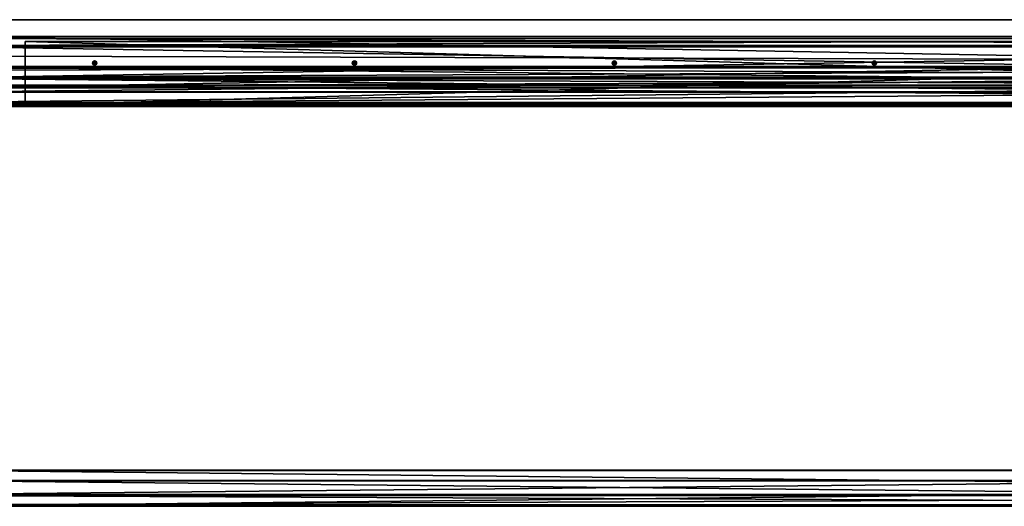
# Model space of a CAD drawing. Header units: millimetres. Extents: x -333 to 67333, y -930 to 39730.
# Tile 372 of 656: x 28127 to 30400, y -923 to 200. Entities that reach past the tile are written whole.
import ezdxf

# ---------------------------------------------------------------- set-up
doc = ezdxf.new("R2010")
doc.units = ezdxf.units.MM
for name, color, linetype in [('5', 7, 'Continuous'), ('9', 7, 'Continuous'), ('95', 7, 'Continuous'), ('99', 7, 'Continuous')]:
    doc.layers.add(name, color=color, linetype=linetype)

msp = doc.modelspace()

# ---------------------------------------------------------------- meshes
at = {"layer": '5', "color": 131}
mesh = msp.add_polyface(dxfattribs=at)
corners = [(33405, 140.4, 3237.3), (33405, 42.5, 3216.5), (27995, 42.5, 3216.5), (27995, 140.3, 3237.3), (33405, 161.1, 3139.5), (27995, 161.1, 3139.5), (33405, 63.3, 3118.7), (27995, 63.3, 3118.7), (27995, 137.3, 3232.5), (27995, 156.4, 3142.5), (27995, 66.4, 3123.4), (27995, 47.3, 3213.4), (33405, 137.3, 3232.5), (33405, 156.4, 3142.5), (33405, 47.3, 3213.4), (33405, 66.4, 3123.4)]
mesh.append_faces([[corners[k] for k in face] for face in [(0, 2, 3, 3), (4, 3, 5, 5), (6, 5, 7, 7), (12, 9, 8, 8), (14, 8, 11, 11), (15, 11, 10, 10), (13, 10, 9, 9), (1, 7, 2, 2)]], dxfattribs={"vtx0": -1, "color": 131})
mesh.append_faces([[corners[k] for k in face] for face in [(10, 5, 9, 9), (2, 11, 3, 3), (12, 4, 13, 13), (1, 14, 6, 6)]], dxfattribs={"vtx0": -1, "vtx1": -1, "color": 131})
mesh.append_faces([[corners[k] for k in face] for face in [(7, 10, 11, 11), (10, 7, 5, 5), (9, 5, 3, 3), (11, 2, 7, 7), (3, 11, 8, 8), (3, 8, 9, 9), (0, 12, 14, 14), (12, 0, 4, 4), (13, 4, 6, 6), (14, 1, 0, 0), (6, 14, 15, 15), (6, 15, 13, 13)]], dxfattribs={"vtx0": -1, "vtx2": -1, "vtx3": -1, "color": 131})
mesh.append_faces([[corners[k] for k in face] for face in [(0, 1, 2, 2), (4, 0, 3, 3), (6, 4, 5, 5), (12, 13, 9, 9), (14, 12, 8, 8), (15, 14, 11, 11), (13, 15, 10, 10), (1, 6, 7, 7)]], dxfattribs={"vtx2": -1, "vtx3": -1, "color": 131})
at = {"layer": '9', "color": 243}
mesh = msp.add_polyface(dxfattribs=at)
corners = [(27902.5, 67.4, 3451.8), (27902.5, 92.4, 3334.4), (33497.5, 92.4, 3334.4), (33497.5, 67.4, 3451.8), (27902.5, 33.7, 3321.9), (33497.5, 33.7, 3321.9), (27902.5, 33, 3324.8), (33497.5, 33, 3324.8), (27902.5, 88.8, 3336.7), (33497.5, 88.8, 3336.7), (27902.5, 65.1, 3448.2), (33497.5, 65.1, 3448.2), (27902.5, 9.3, 3436.4), (33497.5, 9.3, 3436.4), (27902.5, 8.7, 3439.3), (33497.5, 8.7, 3439.3)]
mesh.append_faces([[corners[k] for k in face] for face in [(0, 2, 3, 3), (1, 5, 2, 2), (4, 7, 5, 5), (6, 9, 7, 7), (8, 11, 9, 9), (10, 13, 11, 11), (12, 15, 13, 13), (14, 3, 15, 15), (12, 0, 14, 14), (1, 6, 4, 4), (15, 11, 13, 13), (7, 2, 5, 5)]], dxfattribs={"vtx0": -1, "color": 243})
mesh.append_faces([[corners[k] for k in face] for face in [(0, 8, 1, 1), (8, 0, 10, 10), (10, 0, 12, 12), (6, 1, 8, 8), (3, 11, 15, 15), (11, 2, 9, 9), (9, 2, 7, 7)]], dxfattribs={"vtx0": -1, "vtx1": -1, "color": 243})
mesh.append_faces([[corners[k] for k in face] for face in [(11, 3, 2, 2)]], dxfattribs={"vtx0": -1, "vtx2": -1, "vtx3": -1, "color": 243})
mesh.append_faces([[corners[k] for k in face] for face in [(0, 1, 2, 2), (1, 4, 5, 5), (4, 6, 7, 7), (6, 8, 9, 9), (8, 10, 11, 11), (10, 12, 13, 13), (12, 14, 15, 15), (14, 0, 3, 3)]], dxfattribs={"vtx2": -1, "vtx3": -1, "color": 243})
mesh = msp.add_polyface(dxfattribs=at)
corners = [(33497.5, -922.7, 3241.3), (33497.5, -897.7, 3123.9), (27902.5, -897.7, 3123.9), (27902.5, -922.7, 3241.3), (33497.5, -839, 3136.4), (27902.5, -839, 3136.4), (33497.5, -839.7, 3139.3), (27902.5, -839.7, 3139.3), (33497.5, -895.4, 3127.5), (27902.5, -895.4, 3127.5), (33497.5, -919.1, 3239), (27902.5, -919.1, 3239), (33497.5, -863.4, 3250.9), (27902.5, -863.4, 3250.9), (33497.5, -864, 3253.8), (27902.5, -864, 3253.8)]
mesh.append_faces([[corners[k] for k in face] for face in [(0, 2, 3, 3), (1, 5, 2, 2), (4, 7, 5, 5), (6, 9, 7, 7), (8, 11, 9, 9), (10, 13, 11, 11), (12, 15, 13, 13), (14, 3, 15, 15), (4, 8, 6, 6), (10, 14, 12, 12), (7, 2, 5, 5), (3, 13, 15, 15)]], dxfattribs={"vtx0": -1, "color": 243})
mesh.append_faces([[corners[k] for k in face] for face in [(1, 8, 4, 4), (8, 0, 10, 10), (14, 10, 0, 0), (2, 11, 3, 3), (11, 2, 9, 9), (9, 2, 7, 7), (13, 3, 11, 11)]], dxfattribs={"vtx0": -1, "vtx1": -1, "color": 243})
mesh.append_faces([[corners[k] for k in face] for face in [(8, 1, 0, 0)]], dxfattribs={"vtx0": -1, "vtx2": -1, "vtx3": -1, "color": 243})
mesh.append_faces([[corners[k] for k in face] for face in [(0, 1, 2, 2), (1, 4, 5, 5), (4, 6, 7, 7), (6, 8, 9, 9), (8, 10, 11, 11), (10, 12, 13, 13), (12, 14, 15, 15), (14, 0, 3, 3)]], dxfattribs={"vtx2": -1, "vtx3": -1, "color": 243})
at = {"layer": '95', "color": 133}
mesh = msp.add_polyface(dxfattribs=at)
corners = [(28140, 0, 2950), (28140, 0, 3000), (33260, 0, 3000), (33260, 0, 2950), (28140, 3, 3000), (33260, 3, 3000), (28140, 3, 2953), (33260, 3, 2953), (28140, 150, 2953), (33260, 150, 2953), (28140, 150, 2950), (33260, 150, 2950)]
mesh.append_faces([[corners[k] for k in face] for face in [(0, 2, 3, 3), (1, 5, 2, 2), (4, 7, 5, 5), (6, 9, 7, 7), (8, 11, 9, 9), (10, 3, 11, 11), (0, 4, 1, 1), (8, 0, 10, 10), (7, 2, 5, 5)]], dxfattribs={"vtx0": -1, "color": 133})
mesh.append_faces([[corners[k] for k in face] for face in [(4, 0, 6, 6), (6, 0, 8, 8), (3, 7, 11, 11)]], dxfattribs={"vtx0": -1, "vtx1": -1, "color": 133})
mesh.append_faces([[corners[k] for k in face] for face in [(7, 3, 2, 2)]], dxfattribs={"vtx0": -1, "vtx2": -1, "vtx3": -1, "color": 133})
mesh.append_faces([[corners[k] for k in face] for face in [(9, 11, 7, 7)]], dxfattribs={"vtx1": -1, "color": 133})
mesh.append_faces([[corners[k] for k in face] for face in [(0, 1, 2, 2), (1, 4, 5, 5), (4, 6, 7, 7), (6, 8, 9, 9), (8, 10, 11, 11), (10, 0, 3, 3)]], dxfattribs={"vtx2": -1, "vtx3": -1, "color": 133})
at = {"layer": '95', "color": 20}
mesh = msp.add_polyface(dxfattribs=at)
corners = [(28302.5, 104.3, 2953), (28300, 105, 2953), (28300, 105, 2950), (28297.5, 104.3, 2953), (28297.5, 104.3, 2950), (28295.7, 102.5, 2953), (28295.7, 102.5, 2950), (28295, 100, 2953), (28295, 100, 2950), (28295.7, 97.5, 2953), (28295.7, 97.5, 2950), (28297.5, 95.7, 2953), (28297.5, 95.7, 2950), (28300, 95, 2953), (28300, 95, 2950), (28302.5, 95.7, 2950), (28304.3, 102.5, 2953), (28305, 100, 2953), (28304.3, 97.5, 2953), (28305, 100, 2950), (28304.3, 102.5, 2950), (28302.5, 104.3, 2950), (28302.5, 104.3, 2950), (28297.5, 104.3, 2950), (28297.5, 104.3, 2885), (28295, 100, 2950), (28295, 100, 2885), (28297.5, 95.7, 2950), (28297.5, 95.7, 2885), (28302.5, 95.7, 2885), (28305, 100, 2950), (28302.5, 104.3, 2885), (28302.5, 104.3, 3018), (28297.5, 104.3, 3018), (28297.5, 104.3, 2953), (28295, 100, 3018), (28295, 100, 2953), (28297.5, 95.7, 3018), (28297.5, 95.7, 2953), (28302.5, 95.7, 2953), (28305, 100, 3018), (28302.5, 104.3, 2953)]
mesh.append_faces([[corners[k] for k in face] for face in [(1, 4, 2, 2), (3, 6, 4, 4), (5, 8, 6, 6), (7, 10, 8, 8), (9, 12, 10, 10), (11, 14, 12, 12), (13, 15, 14, 14), (1, 5, 3, 3), (15, 12, 14, 14), (6, 2, 4, 4), (23, 26, 24, 24), (25, 28, 26, 26), (27, 29, 28, 28), (22, 25, 23, 23), (26, 31, 24, 24), (33, 36, 34, 34), (35, 38, 36, 36), (37, 39, 38, 38), (32, 35, 33, 33), (36, 41, 34, 34)]], dxfattribs={"vtx0": -1, "color": 20})
mesh.append_faces([[corners[k] for k in face] for face in [(5, 16, 7, 7), (7, 17, 9, 9), (9, 18, 11, 11), (11, 18, 13, 13), (12, 19, 10, 10), (10, 20, 8, 8), (8, 21, 6, 6), (25, 30, 27, 27), (28, 31, 26, 26), (35, 40, 37, 37), (38, 41, 36, 36)]], dxfattribs={"vtx0": -1, "vtx1": -1, "color": 20})
mesh.append_faces([[corners[k] for k in face] for face in [(5, 1, 0, 0), (8, 20, 21, 21), (6, 21, 2, 2)]], dxfattribs={"vtx0": -1, "vtx2": -1, "vtx3": -1, "color": 20})
mesh.append_faces([[corners[k] for k in face] for face in [(0, 1, 2, 2), (1, 3, 4, 4), (3, 5, 6, 6), (5, 7, 8, 8), (7, 9, 10, 10), (9, 11, 12, 12), (11, 13, 14, 14), (22, 23, 24, 24), (23, 25, 26, 26), (25, 27, 28, 28), (32, 33, 34, 34), (33, 35, 36, 36), (35, 37, 38, 38)]], dxfattribs={"vtx2": -1, "vtx3": -1, "color": 20})
mesh = msp.add_polyface(dxfattribs=at)
corners = [(28305, 100, 2953), (28304.3, 102.5, 2953), (28304.3, 102.5, 2950), (28305, 100, 2950), (28302.5, 104.3, 2953), (28302.5, 104.3, 2950), (28300, 105, 2950), (28300, 95, 2953), (28302.5, 95.7, 2953), (28302.5, 95.7, 2950), (28304.3, 97.5, 2953), (28304.3, 97.5, 2950), (28295.7, 102.5, 2953), (28295, 100, 2953), (28295.7, 97.5, 2953), (28297.5, 95.7, 2950), (28295.7, 97.5, 2950), (28305, 100, 2950), (28302.5, 104.3, 2950), (28302.5, 104.3, 2885), (28305, 100, 2885), (28297.5, 104.3, 2885), (28297.5, 95.7, 2950), (28302.5, 95.7, 2950), (28302.5, 95.7, 2885), (28295, 100, 2950), (28297.5, 95.7, 2885), (28305, 100, 3018), (28302.5, 104.3, 3018), (28302.5, 104.3, 2953), (28305, 100, 2953), (28297.5, 104.3, 2953), (28297.5, 95.7, 3018), (28302.5, 95.7, 3018), (28302.5, 95.7, 2953), (28295, 100, 3018), (28297.5, 95.7, 2953), (28897.5, 104.3, 2953), (28895.7, 102.5, 2953), (28895.7, 102.5, 2950), (28895, 100, 2953), (28895, 100, 2950), (28895.7, 97.5, 2953), (28895.7, 97.5, 2950), (28897.5, 95.7, 2950), (28897.5, 104.3, 2950), (28895, 100, 2950), (28895, 100, 2885), (28897.5, 95.7, 2885), (28897.5, 104.3, 3018), (28895, 100, 3018), (28895, 100, 2953), (28897.5, 95.7, 2953)]
mesh.append_faces([[corners[k] for k in face] for face in [(0, 2, 3, 3), (1, 5, 2, 2), (4, 6, 5, 5), (8, 11, 9, 9), (10, 3, 11, 11), (7, 10, 8, 8), (17, 19, 20, 20), (18, 21, 19, 19), (23, 20, 24, 24), (22, 17, 23, 23), (20, 26, 24, 24), (27, 29, 30, 30), (28, 31, 29, 29), (33, 30, 34, 34), (32, 27, 33, 33), (30, 36, 34, 34), (38, 41, 39, 39), (40, 43, 41, 41), (42, 44, 43, 43), (46, 48, 47, 47), (50, 52, 51, 51)]], dxfattribs={"vtx0": -1, "color": 20})
mesh.append_faces([[corners[k] for k in face] for face in [(12, 4, 1, 1), (13, 1, 0, 0), (14, 0, 10, 10), (15, 9, 11, 11), (15, 11, 3, 3), (16, 3, 2, 2), (25, 18, 17, 17), (26, 20, 19, 19), (35, 28, 27, 27), (36, 30, 29, 29)]], dxfattribs={"vtx0": -1, "vtx2": -1, "vtx3": -1, "color": 20})
mesh.append_faces([[corners[k] for k in face] for face in [(0, 1, 2, 2), (1, 4, 5, 5), (7, 8, 9, 9), (8, 10, 11, 11), (10, 0, 3, 3), (17, 18, 19, 19), (22, 23, 24, 24), (23, 17, 20, 20), (27, 28, 29, 29), (32, 33, 34, 34), (33, 27, 30, 30), (37, 38, 39, 39), (38, 40, 41, 41), (40, 42, 43, 43), (45, 46, 47, 47), (49, 50, 51, 51)]], dxfattribs={"vtx2": -1, "vtx3": -1, "color": 20})
mesh = msp.add_polyface(dxfattribs=at)
corners = [(28902.5, 104.3, 2953), (28900, 105, 2953), (28900, 105, 2950), (28897.5, 104.3, 2953), (28897.5, 104.3, 2950), (28895.7, 102.5, 2950), (28895.7, 97.5, 2953), (28897.5, 95.7, 2953), (28897.5, 95.7, 2950), (28900, 95, 2953), (28900, 95, 2950), (28902.5, 95.7, 2950), (28895.7, 102.5, 2953), (28904.3, 102.5, 2953), (28895, 100, 2953), (28905, 100, 2953), (28904.3, 97.5, 2953), (28905, 100, 2950), (28895.7, 97.5, 2950), (28904.3, 102.5, 2950), (28895, 100, 2950), (28902.5, 104.3, 2950), (28902.5, 104.3, 2950), (28897.5, 104.3, 2950), (28897.5, 104.3, 2885), (28902.5, 104.3, 2885), (28895, 100, 2885), (28895, 100, 2950), (28897.5, 95.7, 2950), (28897.5, 95.7, 2885), (28902.5, 95.7, 2950), (28902.5, 95.7, 2885), (28905, 100, 2950), (28905, 100, 2885), (28902.5, 104.3, 3018), (28897.5, 104.3, 3018), (28897.5, 104.3, 2953), (28902.5, 104.3, 2953), (28895, 100, 2953), (28895, 100, 3018), (28897.5, 95.7, 3018), (28897.5, 95.7, 2953), (28902.5, 95.7, 3018), (28902.5, 95.7, 2953), (28905, 100, 3018), (28905, 100, 2953)]
mesh.append_faces([[corners[k] for k in face] for face in [(1, 4, 2, 2), (3, 5, 4, 4), (7, 10, 8, 8), (9, 11, 10, 10), (1, 12, 3, 3), (11, 8, 10, 10), (5, 2, 4, 4), (22, 24, 25, 25), (23, 26, 24, 24), (28, 31, 29, 29), (22, 27, 23, 23), (28, 32, 30, 30), (33, 29, 31, 31), (26, 25, 24, 24), (34, 36, 37, 37), (35, 38, 36, 36), (40, 43, 41, 41), (34, 39, 35, 35), (40, 44, 42, 42), (45, 41, 43, 43), (38, 37, 36, 36)]], dxfattribs={"vtx0": -1, "color": 20})
mesh.append_faces([[corners[k] for k in face] for face in [(12, 13, 14, 14), (14, 15, 6, 6), (6, 16, 7, 7), (7, 16, 9, 9), (8, 17, 18, 18), (18, 19, 20, 20), (20, 21, 5, 5), (27, 32, 28, 28), (29, 25, 26, 26), (39, 44, 40, 40), (41, 37, 38, 38)]], dxfattribs={"vtx0": -1, "vtx1": -1, "color": 20})
mesh.append_faces([[corners[k] for k in face] for face in [(12, 1, 0, 0), (12, 0, 13, 13), (20, 19, 21, 21), (5, 21, 2, 2), (29, 33, 25, 25)]], dxfattribs={"vtx0": -1, "vtx2": -1, "vtx3": -1, "color": 20})
mesh.append_faces([[corners[k] for k in face] for face in [(0, 1, 2, 2), (1, 3, 4, 4), (6, 7, 8, 8), (7, 9, 10, 10), (22, 23, 24, 24), (27, 28, 29, 29), (28, 30, 31, 31), (34, 35, 36, 36), (39, 40, 41, 41), (40, 42, 43, 43)]], dxfattribs={"vtx2": -1, "vtx3": -1, "color": 20})
mesh = msp.add_polyface(dxfattribs=at)
corners = [(28905, 100, 2953), (28904.3, 102.5, 2953), (28904.3, 102.5, 2950), (28905, 100, 2950), (28902.5, 104.3, 2953), (28902.5, 104.3, 2950), (28900, 105, 2950), (28900, 95, 2953), (28902.5, 95.7, 2953), (28902.5, 95.7, 2950), (28904.3, 97.5, 2953), (28904.3, 97.5, 2950), (28895, 100, 2953), (28895.7, 97.5, 2953), (28897.5, 95.7, 2950), (28895.7, 97.5, 2950), (28905, 100, 2950), (28902.5, 104.3, 2950), (28902.5, 104.3, 2885), (28905, 100, 2885), (28902.5, 95.7, 2950), (28902.5, 95.7, 2885), (28895, 100, 2950), (28905, 100, 3018), (28902.5, 104.3, 3018), (28902.5, 104.3, 2953), (28905, 100, 2953), (28902.5, 95.7, 3018), (28902.5, 95.7, 2953), (28895, 100, 3018), (28897.5, 95.7, 2953), (29497.5, 104.3, 2953), (29495.7, 102.5, 2953), (29495.7, 102.5, 2950), (29497.5, 104.3, 2950), (29495, 100, 2953), (29495, 100, 2950), (29495.7, 97.5, 2953), (29495.7, 97.5, 2950), (29497.5, 95.7, 2953), (29497.5, 95.7, 2950), (29504.3, 102.5, 2953), (29504.3, 102.5, 2950), (29502.5, 104.3, 2950), (29497.5, 104.3, 2950), (29495, 100, 2950), (29495, 100, 2885), (29497.5, 104.3, 2885), (29497.5, 95.7, 2950), (29497.5, 95.7, 2885), (29502.5, 104.3, 2885), (29497.5, 104.3, 3018), (29495, 100, 3018), (29495, 100, 2953), (29497.5, 104.3, 2953), (29497.5, 95.7, 3018), (29497.5, 95.7, 2953), (29502.5, 104.3, 2953)]
mesh.append_faces([[corners[k] for k in face] for face in [(0, 2, 3, 3), (1, 5, 2, 2), (4, 6, 5, 5), (8, 11, 9, 9), (10, 3, 11, 11), (7, 10, 8, 8), (16, 18, 19, 19), (20, 19, 21, 21), (23, 25, 26, 26), (27, 26, 28, 28), (31, 33, 34, 34), (32, 36, 33, 33), (35, 38, 36, 36), (37, 40, 38, 38), (44, 46, 47, 47), (45, 49, 46, 46), (51, 53, 54, 54), (52, 56, 53, 53)]], dxfattribs={"vtx0": -1, "color": 20})
mesh.append_faces([[corners[k] for k in face] for face in [(32, 41, 35, 35), (38, 42, 36, 36), (36, 43, 33, 33), (49, 50, 46, 46), (56, 57, 53, 53)]], dxfattribs={"vtx0": -1, "vtx1": -1, "color": 20})
mesh.append_faces([[corners[k] for k in face] for face in [(12, 1, 0, 0), (13, 0, 10, 10), (14, 9, 11, 11), (14, 11, 3, 3), (15, 3, 2, 2), (22, 17, 16, 16), (29, 24, 23, 23), (30, 26, 25, 25)]], dxfattribs={"vtx0": -1, "vtx2": -1, "vtx3": -1, "color": 20})
mesh.append_faces([[corners[k] for k in face] for face in [(0, 1, 2, 2), (1, 4, 5, 5), (7, 8, 9, 9), (8, 10, 11, 11), (10, 0, 3, 3), (16, 17, 18, 18), (20, 16, 19, 19), (23, 24, 25, 25), (27, 23, 26, 26), (31, 32, 33, 33), (32, 35, 36, 36), (35, 37, 38, 38), (37, 39, 40, 40), (44, 45, 46, 46), (45, 48, 49, 49), (51, 52, 53, 53), (52, 55, 56, 56)]], dxfattribs={"vtx2": -1, "vtx3": -1, "color": 20})
mesh = msp.add_polyface(dxfattribs=at)
corners = [(29504.3, 102.5, 2953), (29502.5, 104.3, 2953), (29502.5, 104.3, 2950), (29500, 105, 2953), (29500, 105, 2950), (29497.5, 104.3, 2953), (29497.5, 104.3, 2950), (29497.5, 95.7, 2953), (29500, 95, 2953), (29500, 95, 2950), (29497.5, 95.7, 2950), (29502.5, 95.7, 2953), (29502.5, 95.7, 2950), (29495.7, 102.5, 2953), (29495, 100, 2953), (29505, 100, 2953), (29495.7, 97.5, 2953), (29504.3, 97.5, 2953), (29504.3, 97.5, 2950), (29505, 100, 2950), (29495.7, 97.5, 2950), (29504.3, 102.5, 2950), (29495, 100, 2950), (29495.7, 102.5, 2950), (29502.5, 104.3, 2950), (29497.5, 104.3, 2950), (29497.5, 104.3, 2885), (29502.5, 104.3, 2885), (29497.5, 95.7, 2950), (29502.5, 95.7, 2950), (29502.5, 95.7, 2885), (29497.5, 95.7, 2885), (29495, 100, 2950), (29505, 100, 2950), (29505, 100, 2885), (29495, 100, 2885), (29502.5, 104.3, 3018), (29497.5, 104.3, 3018), (29497.5, 104.3, 2953), (29502.5, 104.3, 2953), (29497.5, 95.7, 3018), (29502.5, 95.7, 3018), (29502.5, 95.7, 2953), (29497.5, 95.7, 2953), (29495, 100, 3018), (29505, 100, 3018), (29505, 100, 2953), (29495, 100, 2953)]
mesh.append_faces([[corners[k] for k in face] for face in [(1, 4, 2, 2), (3, 6, 4, 4), (7, 9, 10, 10), (8, 12, 9, 9), (3, 13, 5, 5), (8, 17, 11, 11), (12, 10, 9, 9), (23, 4, 6, 6), (24, 26, 27, 27), (28, 30, 31, 31), (24, 32, 25, 25), (28, 33, 29, 29), (34, 31, 30, 30), (35, 27, 26, 26), (36, 38, 39, 39), (40, 42, 43, 43), (36, 44, 37, 37), (40, 45, 41, 41), (46, 43, 42, 42), (47, 39, 38, 38)]], dxfattribs={"vtx0": -1, "color": 20})
mesh.append_faces([[corners[k] for k in face] for face in [(14, 15, 16, 16), (16, 17, 7, 7), (7, 17, 8, 8), (10, 19, 20, 20), (32, 33, 28, 28), (44, 45, 40, 40)]], dxfattribs={"vtx0": -1, "vtx1": -1, "color": 20})
mesh.append_faces([[corners[k] for k in face] for face in [(13, 3, 1, 1), (13, 1, 0, 0), (14, 0, 15, 15), (16, 15, 17, 17), (10, 12, 18, 18), (20, 19, 21, 21), (22, 21, 2, 2), (23, 2, 4, 4), (32, 24, 33, 33), (31, 34, 27, 27), (44, 36, 45, 45), (43, 46, 39, 39)]], dxfattribs={"vtx0": -1, "vtx2": -1, "vtx3": -1, "color": 20})
mesh.append_faces([[corners[k] for k in face] for face in [(0, 1, 2, 2), (1, 3, 4, 4), (3, 5, 6, 6), (7, 8, 9, 9), (8, 11, 12, 12), (24, 25, 26, 26), (28, 29, 30, 30), (36, 37, 38, 38), (40, 41, 42, 42)]], dxfattribs={"vtx2": -1, "vtx3": -1, "color": 20})
mesh = msp.add_polyface(dxfattribs=at)
corners = [(29505, 100, 2953), (29504.3, 102.5, 2953), (29504.3, 102.5, 2950), (29505, 100, 2950), (29502.5, 104.3, 2950), (29502.5, 95.7, 2953), (29504.3, 97.5, 2953), (29504.3, 97.5, 2950), (29502.5, 95.7, 2950), (29497.5, 95.7, 2950), (29505, 100, 2950), (29502.5, 104.3, 2950), (29502.5, 104.3, 2885), (29505, 100, 2885), (29502.5, 95.7, 2950), (29502.5, 95.7, 2885), (29505, 100, 3018), (29502.5, 104.3, 3018), (29502.5, 104.3, 2953), (29505, 100, 2953), (29502.5, 95.7, 3018), (29502.5, 95.7, 2953), (30100, 105, 2953), (30097.5, 104.3, 2953), (30097.5, 104.3, 2950), (30095.7, 102.5, 2953), (30095.7, 102.5, 2950), (30095, 100, 2953), (30095, 100, 2950), (30095.7, 97.5, 2953), (30095.7, 97.5, 2950), (30097.5, 95.7, 2953), (30097.5, 95.7, 2950), (30100, 95, 2950), (30104.3, 102.5, 2953), (30105, 100, 2953), (30104.3, 102.5, 2950), (30102.5, 104.3, 2950), (30100, 105, 2950), (30097.5, 104.3, 2950), (30095, 100, 2950), (30095, 100, 2885), (30097.5, 104.3, 2885), (30097.5, 95.7, 2950), (30097.5, 95.7, 2885), (30102.5, 104.3, 2950), (30102.5, 104.3, 2885), (30097.5, 104.3, 3018), (30095, 100, 3018), (30095, 100, 2953), (30097.5, 104.3, 2953), (30097.5, 95.7, 3018), (30097.5, 95.7, 2953), (30102.5, 104.3, 3018), (30102.5, 104.3, 2953)]
mesh.append_faces([[corners[k] for k in face] for face in [(0, 2, 3, 3), (1, 4, 2, 2), (5, 7, 8, 8), (6, 3, 7, 7), (10, 12, 13, 13), (14, 13, 15, 15), (16, 18, 19, 19), (20, 19, 21, 21), (23, 26, 24, 24), (25, 28, 26, 26), (27, 30, 28, 28), (29, 32, 30, 30), (31, 33, 32, 32), (22, 25, 23, 23), (26, 38, 24, 24), (39, 41, 42, 42), (40, 44, 41, 41), (45, 40, 39, 39), (41, 46, 42, 42), (47, 49, 50, 50), (48, 52, 49, 49), (53, 48, 47, 47)]], dxfattribs={"vtx0": -1, "color": 20})
mesh.append_faces([[corners[k] for k in face] for face in [(25, 34, 27, 27), (27, 35, 29, 29), (30, 36, 28, 28), (28, 37, 26, 26), (40, 45, 43, 43), (44, 46, 41, 41), (48, 53, 51, 51), (52, 54, 49, 49)]], dxfattribs={"vtx0": -1, "vtx1": -1, "color": 20})
mesh.append_faces([[corners[k] for k in face] for face in [(9, 7, 3, 3)]], dxfattribs={"vtx0": -1, "vtx2": -1, "vtx3": -1, "color": 20})
mesh.append_faces([[corners[k] for k in face] for face in [(0, 1, 2, 2), (5, 6, 7, 7), (6, 0, 3, 3), (10, 11, 12, 12), (14, 10, 13, 13), (16, 17, 18, 18), (20, 16, 19, 19), (22, 23, 24, 24), (23, 25, 26, 26), (25, 27, 28, 28), (27, 29, 30, 30), (29, 31, 32, 32), (39, 40, 41, 41), (40, 43, 44, 44), (47, 48, 49, 49), (48, 51, 52, 52)]], dxfattribs={"vtx2": -1, "vtx3": -1, "color": 20})
mesh = msp.add_polyface(dxfattribs=at)
corners = [(30104.3, 102.5, 2953), (30102.5, 104.3, 2953), (30102.5, 104.3, 2950), (30104.3, 102.5, 2950), (30100, 105, 2953), (30100, 105, 2950), (30097.5, 104.3, 2950), (30097.5, 95.7, 2953), (30100, 95, 2953), (30100, 95, 2950), (30102.5, 95.7, 2953), (30102.5, 95.7, 2950), (30104.3, 97.5, 2953), (30104.3, 97.5, 2950), (30095.7, 102.5, 2953), (30095, 100, 2953), (30105, 100, 2953), (30095.7, 97.5, 2953), (30097.5, 95.7, 2950), (30105, 100, 2950), (30095.7, 97.5, 2950), (30095, 100, 2950), (30095.7, 102.5, 2950), (30105, 100, 2950), (30102.5, 104.3, 2950), (30102.5, 104.3, 2885), (30105, 100, 2885), (30097.5, 104.3, 2950), (30097.5, 104.3, 2885), (30097.5, 95.7, 2950), (30102.5, 95.7, 2950), (30102.5, 95.7, 2885), (30097.5, 95.7, 2885), (30105, 100, 3018), (30102.5, 104.3, 3018), (30102.5, 104.3, 2953), (30097.5, 104.3, 3018), (30097.5, 104.3, 2953), (30097.5, 95.7, 3018), (30102.5, 95.7, 3018), (30102.5, 95.7, 2953), (30097.5, 95.7, 2953), (30105, 100, 2953), (30095, 100, 2953)]
mesh.append_faces([[corners[k] for k in face] for face in [(0, 2, 3, 3), (1, 5, 2, 2), (4, 6, 5, 5), (8, 11, 9, 9), (10, 13, 11, 11), (8, 12, 10, 10), (11, 18, 9, 9), (23, 25, 26, 26), (24, 28, 25, 25), (29, 31, 32, 32), (30, 26, 31, 31), (29, 23, 30, 30), (26, 32, 31, 31), (34, 37, 35, 35), (38, 40, 41, 41), (39, 42, 40, 40), (38, 33, 39, 39), (42, 41, 40, 40), (43, 35, 37, 37)]], dxfattribs={"vtx0": -1, "color": 20})
mesh.append_faces([[corners[k] for k in face] for face in [(17, 12, 7, 7), (7, 12, 8, 8), (18, 19, 20, 20)]], dxfattribs={"vtx0": -1, "vtx1": -1, "color": 20})
mesh.append_faces([[corners[k] for k in face] for face in [(14, 4, 1, 1), (14, 1, 0, 0), (15, 0, 16, 16), (17, 16, 12, 12), (18, 11, 13, 13), (18, 13, 19, 19), (20, 19, 3, 3), (21, 3, 2, 2), (22, 2, 5, 5), (29, 24, 23, 23), (32, 26, 25, 25), (38, 34, 33, 33), (41, 42, 35, 35)]], dxfattribs={"vtx0": -1, "vtx2": -1, "vtx3": -1, "color": 20})
mesh.append_faces([[corners[k] for k in face] for face in [(0, 1, 2, 2), (1, 4, 5, 5), (7, 8, 9, 9), (8, 10, 11, 11), (10, 12, 13, 13), (23, 24, 25, 25), (24, 27, 28, 28), (29, 30, 31, 31), (30, 23, 26, 26), (33, 34, 35, 35), (34, 36, 37, 37), (38, 39, 40, 40)]], dxfattribs={"vtx2": -1, "vtx3": -1, "color": 20})
mesh = msp.add_polyface(dxfattribs=at)
corners = [(30105, 100, 2953), (30104.3, 102.5, 2953), (30104.3, 102.5, 2950), (30105, 100, 2950), (30104.3, 97.5, 2953), (30104.3, 97.5, 2950), (30105, 100, 3018), (30102.5, 104.3, 2953), (30105, 100, 2953), (30102.5, 95.7, 3018), (30700, 105, 2953), (30697.5, 104.3, 2953), (30697.5, 104.3, 2950), (30700, 105, 2950), (30695.7, 102.5, 2953), (30695.7, 102.5, 2950), (30695, 100, 2953), (30695, 100, 2950), (30695.7, 97.5, 2953), (30695.7, 97.5, 2950), (30697.5, 95.7, 2953), (30697.5, 95.7, 2950), (30700, 95, 2953), (30700, 95, 2950), (30704.3, 102.5, 2953), (30705, 100, 2953), (30704.3, 97.5, 2953), (30702.5, 95.7, 2950), (30705, 100, 2950), (30704.3, 102.5, 2950), (30702.5, 104.3, 2950), (30702.5, 104.3, 2950), (30697.5, 104.3, 2950), (30697.5, 104.3, 2885), (30695, 100, 2950), (30695, 100, 2885), (30697.5, 95.7, 2950), (30697.5, 95.7, 2885), (30702.5, 95.7, 2885), (30702.5, 104.3, 2885), (30702.5, 104.3, 3018), (30697.5, 104.3, 3018), (30697.5, 104.3, 2953), (30695, 100, 3018), (30695, 100, 2953), (30697.5, 95.7, 3018), (30697.5, 95.7, 2953), (30702.5, 95.7, 2953), (30702.5, 104.3, 2953)]
mesh.append_faces([[corners[k] for k in face] for face in [(0, 2, 3, 3), (4, 3, 5, 5), (6, 7, 8, 8), (10, 12, 13, 13), (11, 15, 12, 12), (14, 17, 15, 15), (16, 19, 17, 17), (18, 21, 19, 19), (20, 23, 21, 21), (10, 14, 11, 11), (27, 21, 23, 23), (15, 13, 12, 12), (32, 35, 33, 33), (34, 37, 35, 35), (36, 38, 37, 37), (31, 34, 32, 32), (35, 39, 33, 33), (41, 44, 42, 42), (43, 46, 44, 44), (45, 47, 46, 46), (40, 43, 41, 41), (44, 48, 42, 42)]], dxfattribs={"vtx0": -1, "color": 20})
mesh.append_faces([[corners[k] for k in face] for face in [(14, 24, 16, 16), (16, 25, 18, 18), (18, 26, 20, 20), (21, 28, 19, 19), (19, 29, 17, 17), (17, 30, 15, 15), (34, 31, 36, 36), (37, 39, 35, 35), (43, 40, 45, 45), (46, 48, 44, 44)]], dxfattribs={"vtx0": -1, "vtx1": -1, "color": 20})
mesh.append_faces([[corners[k] for k in face] for face in [(15, 30, 13, 13)]], dxfattribs={"vtx0": -1, "vtx2": -1, "vtx3": -1, "color": 20})
mesh.append_faces([[corners[k] for k in face] for face in [(0, 1, 2, 2), (4, 0, 3, 3), (9, 6, 8, 8), (10, 11, 12, 12), (11, 14, 15, 15), (14, 16, 17, 17), (16, 18, 19, 19), (18, 20, 21, 21), (20, 22, 23, 23), (31, 32, 33, 33), (32, 34, 35, 35), (34, 36, 37, 37), (40, 41, 42, 42), (41, 43, 44, 44), (43, 45, 46, 46)]], dxfattribs={"vtx2": -1, "vtx3": -1, "color": 20})
at = {"layer": '95', "color": 133}
mesh = msp.add_polyface(dxfattribs=at)
corners = [(33430, 3, 3433.8), (27970, 3, 3433.8), (27970, 3, 3387.9), (33430, 3, 3387.9), (27970, 0, 3433.8), (33430, 0, 3433.8), (33430, 0, 3387.9), (27970, 0, 3387.9), (33430, 4.1, 3436.9), (27970, 4.1, 3436.9), (27970, 1.8, 3438.8), (33430, 1.8, 3438.8), (27970, 6.3, 3441.6), (33430, 6.3, 3441.6), (33430, 7, 3438.7), (27970, 7, 3438.7), (33430, 49, 3447.6), (27970, 49, 3447.6), (27970, 48.3, 3450.6), (33430, 48.3, 3450.6)]
mesh.append_faces([[corners[k] for k in face] for face in [(0, 2, 3, 3), (4, 6, 7, 7), (3, 7, 6, 6), (8, 1, 0, 0), (10, 5, 4, 4), (10, 13, 11, 11), (8, 15, 9, 9), (16, 15, 14, 14), (18, 15, 17, 17), (10, 18, 12, 12), (1, 7, 2, 2), (18, 13, 12, 12), (16, 13, 19, 19), (6, 0, 3, 3), (17, 19, 18, 18)]], dxfattribs={"vtx0": -1, "color": 133})
mesh.append_faces([[corners[k] for k in face] for face in [(7, 1, 4, 4), (4, 9, 10, 10), (13, 16, 11, 11), (11, 8, 5, 5), (5, 0, 6, 6)]], dxfattribs={"vtx0": -1, "vtx1": -1, "color": 133})
mesh.append_faces([[corners[k] for k in face] for face in [(15, 18, 10, 10)]], dxfattribs={"vtx0": -1, "vtx1": -1, "vtx2": -1, "vtx3": -1, "color": 133})
mesh.append_faces([[corners[k] for k in face] for face in [(4, 1, 9, 9), (10, 9, 15, 15), (11, 16, 14, 14), (11, 14, 8, 8), (5, 8, 0, 0)]], dxfattribs={"vtx0": -1, "vtx2": -1, "vtx3": -1, "color": 133})
mesh.append_faces([[corners[k] for k in face] for face in [(0, 1, 2, 2), (4, 5, 6, 6), (3, 2, 7, 7), (8, 9, 1, 1), (10, 11, 5, 5), (10, 12, 13, 13), (8, 14, 15, 15), (16, 17, 15, 15), (18, 19, 13, 13), (17, 16, 19, 19)]], dxfattribs={"vtx2": -1, "vtx3": -1, "color": 133})
at = {"layer": '99', "color": 7}
mesh = msp.add_polyface(dxfattribs=at)
corners = [(100, 0, -700), (100, 0, 2950), (66899.9, 0, 2950), (66899.9, 0, -700), (100, 200, 2950), (66899.9, 200, 2950), (100, 200, -700), (66899.9, 200, -700)]
mesh.append_faces([[corners[k] for k in face] for face in [(0, 2, 3, 3), (1, 5, 2, 2), (4, 7, 5, 5), (6, 3, 7, 7), (1, 6, 4, 4), (3, 5, 7, 7)]], dxfattribs={"vtx0": -1, "color": 7})
mesh.append_faces([[corners[k] for k in face] for face in [(0, 1, 2, 2), (1, 4, 5, 5), (4, 6, 7, 7), (6, 0, 3, 3), (1, 0, 6, 6), (3, 2, 5, 5)]], dxfattribs={"vtx2": -1, "vtx3": -1, "color": 7})

doc.saveas('drawing.dxf')
